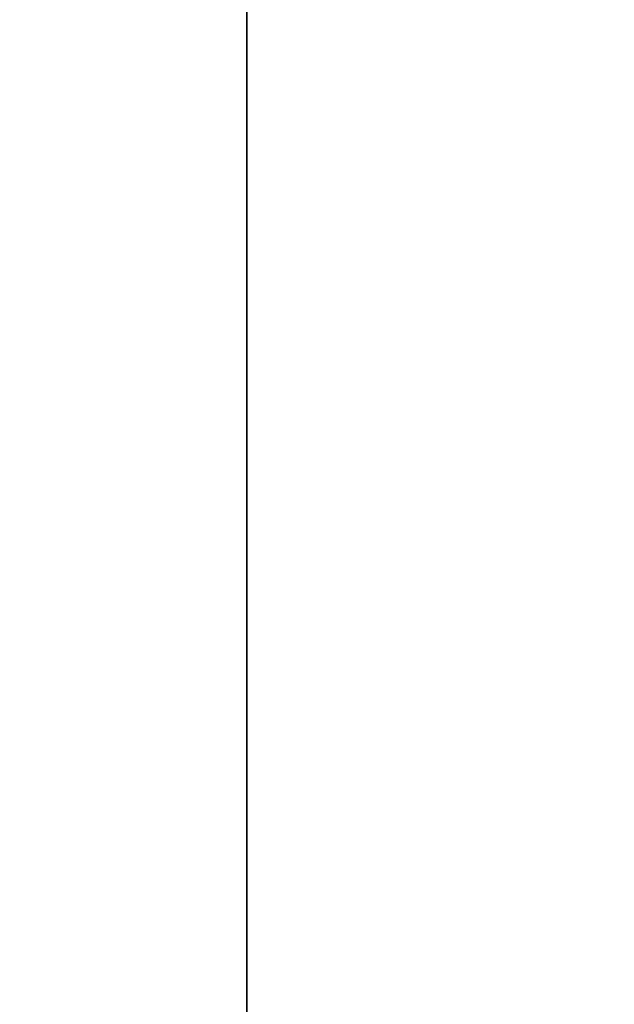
# Model space of a CAD drawing. Header units: millimetres. Extents: x -603 to 3703, y -120 to 193.
# Tile 588 of 656: x 2014 to 2049, y -11 to 47. Entities that reach past the tile are written whole.
import ezdxf

# ---------------------------------------------------------------- set-up
doc = ezdxf.new("R2010")
doc.units = ezdxf.units.MM
doc.layers.add('152', color=7, linetype='Continuous', true_color=0xffffff)

# ---------------------------------------------------------------- blocks, each defined once
blk = doc.blocks.new('UG_SURFACE_002')
at = {"layer": '152', "color": 252, "linetype": 'Continuous', "lineweight": 35}
for points in [[(2177.5, -35, 2213), (2177.5, 174.4, 2213), (822.5, 174.4, 2213), (822.5, -35, 2213)], [(972.5, -35, 2063), (972.5, 174.4, 2063), (2027.5, 174.4, 2063), (2027.5, -35, 2063)], [(2027.5, -35, -7), (2027.5, 174.4, -7), (2177.5, 174.4, -7), (2177.5, -35, -7)], [(2027.5, -35, 2063), (2027.5, 174.4, 2063), (2027.5, 174.4, -7), (2027.5, -35, -7)]]:
    blk.add_3dface(points, dxfattribs=at)

msp = doc.modelspace()

# ---------------------------------------------------------------- linework, layer by layer
at = {"layer": '152', "color": 252, "linetype": 'Continuous', "lineweight": -3, "true_color": 0x939598}
for p, q in [((2027.5, -35, 2063), (2027.5, 174.4, 2063)), ((2027.5, 174.4, -7), (2027.5, -35, -7))]:
    msp.add_line(p, q, dxfattribs=at)

# ---------------------------------------------------------------- block references
msp.add_blockref('UG_SURFACE_002', (0, 0), dxfattribs=at)

doc.saveas('drawing.dxf')
